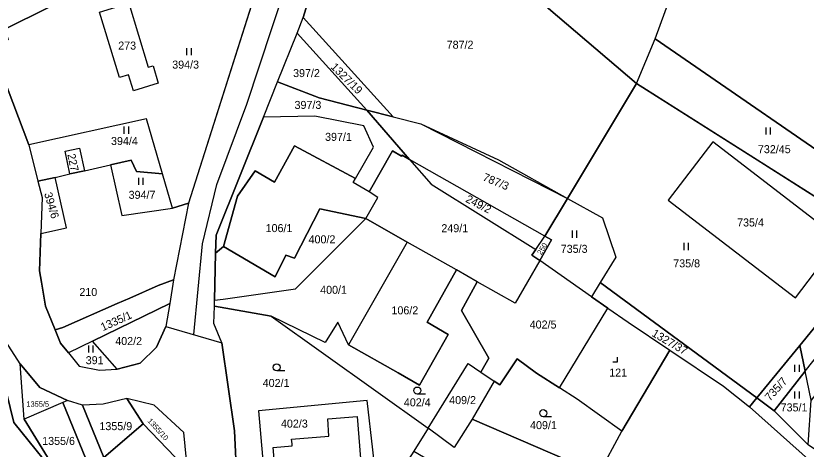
# Model space of a CAD drawing. Extents: x -588699 to -585793, y -1060280 to -1056731.
# Drawn here: x -587382.9 to -587215.1, y -1058478.9 to -1058386.9 of the extents above; entities that cross this region are included whole.
import ezdxf

# ---------------------------------------------------------------- set-up
doc = ezdxf.new("R2010")
doc.units = 0
for name, color, linetype in [('Druh pozemku', 7, 'Continuous'), ('Lesy', 7, 'Continuous'), ('Parcela nároku', 7, 'Continuous'), ('Silnice', 7, 'Continuous')]:
    doc.layers.add(name, color=color, linetype=linetype)

msp = doc.modelspace()

# ---------------------------------------------------------------- linework, layer by layer
at = {"layer": 'Druh pozemku'}
for p, q in [((-587346.63, -1058393.75), (-587346.63, -1058395.25)), ((-587345.6, -1058395.25), (-587345.6, -1058393.75)), ((-587359.92, -1058410.44), (-587359.92, -1058411.94)), ((-587358.9, -1058411.94), (-587358.9, -1058410.44)), ((-587223.7, -1058410.62), (-587223.7, -1058412.12)), ((-587222.68, -1058412.12), (-587222.68, -1058410.62)), ((-587356.84, -1058421.32), (-587356.84, -1058422.82)), ((-587355.82, -1058422.82), (-587355.82, -1058421.32)), ((-587264.8, -1058432.52), (-587264.8, -1058434.02)), ((-587263.78, -1058434.02), (-587263.78, -1058432.52)), ((-587241.11, -1058435.15), (-587241.11, -1058436.65)), ((-587240.08, -1058436.65), (-587240.08, -1058435.15)), ((-587367.44, -1058456.92), (-587367.44, -1058458.42)), ((-587366.42, -1058458.42), (-587366.42, -1058456.92)), ((-587217.57, -1058460.99), (-587217.57, -1058462.49)), ((-587216.55, -1058462.49), (-587216.55, -1058460.99)), ((-587325.74, -1058462.31), (-587327.49, -1058462.31)), ((-587295.89, -1058467.23), (-587297.64, -1058467.23)), ((-587217.57, -1058466.65), (-587217.57, -1058468.15)), ((-587216.55, -1058468.15), (-587216.55, -1058466.65)), ((-587269.16, -1058472.04), (-587270.91, -1058472.04))]:
    msp.add_line(p, q, dxfattribs=at)
msp.add_lwpolyline([(-587256.14, -1058460.36), (-587255.14, -1058460.36), (-587255.14, -1058459.36)], dxfattribs=at)
for centre in [(-587327.49, -1058461.56), (-587297.64, -1058466.48), (-587270.91, -1058471.29)]:
    msp.add_circle(centre, 0.75, dxfattribs=at)
at = {"layer": 'Lesy'}
for p, q in [((-587331.42, -1058380.14), (-587346.22, -1058426.7)), ((-587330.29, -1058408.43), (-587327.29, -1058400.96)), ((-587327.29, -1058400.96), (-587318.46, -1058404.36)), ((-587265.77, -1058425.67), (-587251.12, -1058401.27)), ((-587251.12, -1058401.27), (-587224.75, -1058418)), ((-587318.46, -1058404.36), (-587308.39, -1058406.92)), ((-587308.39, -1058406.92), (-587302.8, -1058408.34)), ((-587340.35, -1058433.51), (-587330.29, -1058408.43)), ((-587302.8, -1058408.34), (-587296.9, -1058409.84)), ((-587296.9, -1058409.84), (-587265.77, -1058425.67)), ((-587224.75, -1058418), (-587198.38, -1058434.72)), ((-587346.22, -1058426.7), (-587349.42, -1058442.96)), ((-587340.44, -1058437.31), (-587340.35, -1058433.51)), ((-587340.69, -1058447.31), (-587340.44, -1058437.31)), ((-587349.42, -1058442.96), (-587350.19, -1058447.97)), ((-587340.72, -1058448.59), (-587340.69, -1058447.31)), ((-587350.19, -1058447.97), (-587351.04, -1058452.87)), ((-587340.81, -1058452.21), (-587340.72, -1058448.59)), ((-587339.12, -1058456.34), (-587340.81, -1058452.21)), ((-587351.04, -1058452.87), (-587339.12, -1058456.34))]:
    msp.add_line(p, q, dxfattribs=at)
at = {"layer": 'Parcela nároku'}
for points in [[(-587093.47, -1058042.85), (-587083.2, -1058085.63), (-587087.45, -1058131.23), (-587096.95, -1058176.54), (-587108.49, -1058212.36), (-587125.77, -1058278.15), (-587153.1, -1058357.53), (-587158, -1058368.22), (-587193.45, -1058428.69), (-587200.12, -1058424.25), (-587247.18, -1058391.8), (-587222.83, -1058325.23), (-587191.01, -1058241.74), (-587172.24, -1058142), (-587169.7, -1058107.61), (-587162.67, -1058067.38), (-587154.26, -1057976.54), (-587133.01, -1057983.57), (-587113.33, -1057983.29)], [(-587276.47, -1058329.09), (-587305.21, -1058329.77), (-587310.52, -1058350.52), (-587251.12, -1058401.27), (-587247.18, -1058391.8), (-587222.83, -1058325.23), (-587257.35, -1058309.41), (-587256.3, -1058313.12), (-587257.19, -1058334)], [(-587339.77, -1058367.55), (-587331.42, -1058380.14), (-587356.28, -1058375.76), (-587357.67, -1058376.01), (-587385.16, -1058389.77), (-587384.46, -1058391.96), (-587388.17, -1058393.12), (-587397.44, -1058368.8), (-587402.65, -1058360.88), (-587381.04, -1058350.43), (-587356.6, -1058343.11), (-587349.38, -1058356.81)], [(-587251.12, -1058401.27), (-587310.52, -1058350.52), (-587321.89, -1058387.26), (-587302.8, -1058408.34), (-587296.9, -1058409.84), (-587280.43, -1058417.52), (-587265.77, -1058425.67)], [(-587356.28, -1058375.76), (-587331.42, -1058380.14), (-587346.22, -1058426.7), (-587349.61, -1058427.76), (-587351.74, -1058420.48), (-587355.15, -1058408.8), (-587380.1, -1058414.29), (-587388.17, -1058393.12), (-587384.46, -1058391.96), (-587385.16, -1058389.77), (-587357.67, -1058376.01)], [(-587365.1, -1058386.16), (-587358.89, -1058384.25), (-587354.74, -1058397.84), (-587353.74, -1058397.52), (-587352.63, -1058401.24), (-587357.9, -1058402.85), (-587358.92, -1058399.44), (-587360.87, -1058400.03)], [(-587352.63, -1058401.24), (-587357.9, -1058402.85), (-587358.92, -1058399.44), (-587360.87, -1058400.03), (-587365.1, -1058386.16), (-587358.89, -1058384.25), (-587354.74, -1058397.84), (-587353.74, -1058397.52)], [(-587321.89, -1058387.26), (-587302.8, -1058408.34), (-587308.39, -1058406.92), (-587323.13, -1058390.6)], [(-587327.29, -1058400.96), (-587323.13, -1058390.6), (-587308.39, -1058406.92), (-587318.46, -1058404.36)], [(-587200.12, -1058424.25), (-587193.45, -1058428.69), (-587198.38, -1058434.72), (-587251.12, -1058401.27), (-587247.18, -1058391.8)], [(-587311.25, -1058422.28), (-587310.76, -1058421.44), (-587306.91, -1058414.8), (-587308.98, -1058410.25), (-587319.37, -1058408.22), (-587330.29, -1058408.43), (-587327.29, -1058400.96), (-587318.46, -1058404.36), (-587308.39, -1058406.92), (-587299.28, -1058417.39), (-587300.89, -1058416.48), (-587300.99, -1058416.73), (-587302.88, -1058415.59), (-587307.87, -1058424.31)], [(-587251.12, -1058401.27), (-587265.77, -1058425.67), (-587258.32, -1058429.81), (-587255.52, -1058438.13), (-587258.81, -1058443.53), (-587225.6, -1058468.06), (-587216.48, -1058456.91), (-587202.3, -1058439.56), (-587198.38, -1058434.72)], [(-587302.8, -1058408.34), (-587296.9, -1058409.84), (-587280.43, -1058417.52), (-587265.77, -1058425.67), (-587270.58, -1058433.67), (-587299.28, -1058417.39), (-587308.39, -1058406.92)], [(-587371.39, -1058420.44), (-587372.38, -1058415.65), (-587369.36, -1058415), (-587368.3, -1058419.8), (-587362.78, -1058418.57), (-587358.39, -1058417.59), (-587357.25, -1058419.97), (-587351.74, -1058420.48), (-587355.15, -1058408.8), (-587380.1, -1058414.29), (-587378.15, -1058422.05), (-587374.53, -1058421.23)], [(-587308.98, -1058410.25), (-587319.37, -1058408.22), (-587330.29, -1058408.43), (-587340.35, -1058433.51), (-587340.44, -1058437.31), (-587338.8, -1058435.86), (-587335.78, -1058425.19), (-587332.04, -1058419.86), (-587327.95, -1058422.25), (-587323.72, -1058414.5), (-587310.76, -1058421.44), (-587306.91, -1058414.8)], [(-587207.96, -1058434.4), (-587234.94, -1058413.66), (-587244.39, -1058426.04), (-587217.34, -1058446.81)], [(-587244.39, -1058426.04), (-587217.34, -1058446.81), (-587207.96, -1058434.4), (-587234.94, -1058413.66)], [(-587369.36, -1058415), (-587368.3, -1058419.8), (-587371.39, -1058420.44), (-587372.38, -1058415.65)], [(-587335.78, -1058425.19), (-587338.8, -1058435.86), (-587327.82, -1058442.34), (-587325.54, -1058437.76), (-587323.7, -1058438.39), (-587318.31, -1058427.88), (-587308.54, -1058429.98), (-587305.99, -1058425.46), (-587307.87, -1058424.31), (-587311.25, -1058422.28), (-587310.76, -1058421.44), (-587323.72, -1058414.5), (-587327.95, -1058422.25), (-587332.04, -1058419.86)], [(-587302.88, -1058415.59), (-587300.99, -1058416.73), (-587300.89, -1058416.48), (-587299.28, -1058417.39), (-587294.7, -1058422.66), (-587272.52, -1058436.53), (-587273.31, -1058437.7), (-587271.67, -1058438.85), (-587276.84, -1058447.95), (-587284.92, -1058443.38), (-587289.33, -1058440.87), (-587299.78, -1058434.95), (-587308.54, -1058429.98), (-587305.99, -1058425.46), (-587307.87, -1058424.31)], [(-587270.58, -1058433.67), (-587299.28, -1058417.39), (-587294.7, -1058422.66), (-587272.52, -1058436.53)], [(-587349.61, -1058427.76), (-587346.22, -1058426.7), (-587349.42, -1058442.96), (-587352.63, -1058444.18), (-587358.63, -1058446.83), (-587361.33, -1058448.02), (-587372.91, -1058453.12), (-587374.51, -1058453.59), (-587376.58, -1058448.57), (-587377.44, -1058443.45), (-587377.84, -1058441.07), (-587377.58, -1058433.11), (-587372.11, -1058431.9), (-587374.53, -1058421.23), (-587371.39, -1058420.44), (-587368.3, -1058419.8), (-587362.78, -1058418.57), (-587360.35, -1058429.28)], [(-587358.39, -1058417.59), (-587362.78, -1058418.57), (-587360.35, -1058429.28), (-587349.61, -1058427.76), (-587351.74, -1058420.48), (-587357.25, -1058419.97)], [(-587374.53, -1058421.23), (-587378.15, -1058422.05), (-587377.29, -1058425.5), (-587377.58, -1058433.11), (-587372.11, -1058431.9)], [(-587258.32, -1058429.81), (-587255.52, -1058438.13), (-587258.81, -1058443.53), (-587260.66, -1058446.56), (-587271.67, -1058438.85), (-587269.17, -1058434.46), (-587270.58, -1058433.67), (-587265.77, -1058425.67)], [(-587325.54, -1058437.76), (-587327.82, -1058442.34), (-587338.8, -1058435.86), (-587340.44, -1058437.31), (-587340.69, -1058447.31), (-587338.86, -1058447.05), (-587323.5, -1058444.86), (-587308.54, -1058429.98), (-587318.31, -1058427.88), (-587323.7, -1058438.39)], [(-587340.72, -1058448.59), (-587340.69, -1058447.31), (-587338.86, -1058447.05), (-587323.5, -1058444.86), (-587308.54, -1058429.98), (-587299.78, -1058434.95), (-587312.22, -1058456.77), (-587314.48, -1058451.96), (-587317.22, -1058456.3), (-587328.68, -1058450.7)], [(-587273.31, -1058437.7), (-587272.52, -1058436.53), (-587270.58, -1058433.67), (-587269.17, -1058434.46), (-587271.67, -1058438.85)], [(-587291.08, -1058454.56), (-587295.58, -1058451.95), (-587289.33, -1058440.87), (-587299.78, -1058434.95), (-587312.22, -1058456.77), (-587301.74, -1058462.75), (-587297.2, -1058465.35)], [(-587276.84, -1058447.95), (-587284.92, -1058443.38), (-587288.25, -1058449.49), (-587282.49, -1058459.63), (-587284.15, -1058462.56), (-587281.31, -1058464.48), (-587280.13, -1058465.27), (-587276.48, -1058459.78), (-587272.34, -1058462.77), (-587267.49, -1058465.87), (-587257.21, -1058448.96), (-587260.66, -1058446.56), (-587271.67, -1058438.85)], [(-587387.17, -1058457.65), (-587383.27, -1058473.29), (-587372.32, -1058486.82), (-587381.11, -1058472.57), (-587381.9, -1058460.82), (-587385.63, -1058455.07), (-587388.15, -1058446.85), (-587387.94, -1058443.52), (-587387.62, -1058440.82), (-587391.11, -1058441.15), (-587390.46, -1058443.87), (-587387.83, -1058454.88)], [(-587282.49, -1058459.63), (-587288.25, -1058449.49), (-587284.92, -1058443.38), (-587289.33, -1058440.87), (-587295.58, -1058451.95), (-587291.08, -1058454.56), (-587297.2, -1058465.35), (-587301.74, -1058462.75), (-587312.22, -1058456.77), (-587314.48, -1058451.96), (-587317.22, -1058456.3), (-587328.68, -1058450.7), (-587295.33, -1058474.5), (-587286.87, -1058460.73), (-587284.15, -1058462.56)], [(-587199.2, -1058441.97), (-587202.3, -1058439.56), (-587216.48, -1058456.91), (-587215.32, -1058462.4), (-587210.18, -1058455.88)], [(-587366.84, -1058493.28), (-587369.43, -1058490.39), (-587372.32, -1058486.82), (-587383.27, -1058473.29), (-587387.17, -1058457.65), (-587399.19, -1058455.85), (-587399.62, -1058453.38), (-587401.07, -1058444.99), (-587390.46, -1058443.87), (-587391.11, -1058441.15), (-587404.22, -1058442.38), (-587420.9, -1058447.74), (-587445.16, -1058450.74), (-587438.44, -1058459.33), (-587434.17, -1058464.54), (-587411.26, -1058526.15), (-587394.79, -1058547.38), (-587353.18, -1058527.95), (-587356.59, -1058522.48), (-587360.11, -1058509.24), (-587363.28, -1058495.79)], [(-587361.33, -1058448.02), (-587358.63, -1058446.83), (-587352.63, -1058444.18), (-587349.42, -1058442.96), (-587350.19, -1058447.97), (-587366.58, -1058456), (-587371.67, -1058458.49), (-587373.36, -1058456.39), (-587374.51, -1058453.59), (-587372.91, -1058453.12)], [(-587225.6, -1058468.06), (-587258.81, -1058443.53), (-587260.66, -1058446.56), (-587257.21, -1058448.96), (-587252.86, -1058451.98), (-587244.04, -1058457.89), (-587232.65, -1058465.52), (-587227.16, -1058469.96)], [(-587366.58, -1058456), (-587350.19, -1058447.97), (-587351.04, -1058452.87), (-587353.03, -1058457.29), (-587356.46, -1058460.67), (-587361.32, -1058461.93)], [(-587328.68, -1058450.7), (-587295.33, -1058474.5), (-587298.4, -1058479.32), (-587310.04, -1058497.61), (-587314.4, -1058505.87), (-587324.56, -1058502.36), (-587335.45, -1058496.02), (-587336.43, -1058475.04), (-587339.12, -1058456.34), (-587340.81, -1058452.21), (-587340.72, -1058448.59)], [(-587267.49, -1058465.87), (-587257.21, -1058448.96), (-587252.86, -1058451.98), (-587244.04, -1058457.89), (-587254.23, -1058475.11), (-587263.71, -1058468.29)], [(-587361.32, -1058461.93), (-587366.58, -1058456), (-587371.67, -1058458.49), (-587369.4, -1058461.3), (-587365.12, -1058462.15)], [(-587215.32, -1058462.4), (-587210.18, -1058455.88), (-587210.39, -1058463.77), (-587214.03, -1058468.54)], [(-587216.48, -1058456.91), (-587225.6, -1058468.06), (-587221.93, -1058470.77), (-587215.32, -1058462.4)], [(-587213.4, -1058486.33), (-587210.26, -1058492.43), (-587217.76, -1058506.98), (-587219.41, -1058506.08), (-587241.65, -1058493.95), (-587258.72, -1058484.38), (-587259.1, -1058484.17), (-587254.23, -1058475.11), (-587244.04, -1058457.89), (-587232.65, -1058465.52), (-587227.16, -1058469.96), (-587213.95, -1058481.71)], [(-587381.9, -1058460.82), (-587377.76, -1058465.86), (-587371.87, -1058468.56), (-587372.91, -1058469.01), (-587381.11, -1058472.57)], [(-587284.15, -1058462.56), (-587281.31, -1058464.48), (-587285.98, -1058472.53), (-587289.85, -1058478.55), (-587295.33, -1058474.5), (-587286.87, -1058460.73)], [(-587254.23, -1058475.11), (-587263.71, -1058468.29), (-587267.49, -1058465.87), (-587272.34, -1058462.77), (-587276.48, -1058459.78), (-587280.13, -1058465.27), (-587281.31, -1058464.48), (-587285.98, -1058472.53), (-587259.1, -1058484.17)], [(-587215.32, -1058462.4), (-587221.93, -1058470.77), (-587214.67, -1058478.01), (-587214.03, -1058468.54)], [(-587372.91, -1058469.01), (-587381.11, -1058472.57), (-587372.32, -1058486.82), (-587366.59, -1058484.48)], [(-587368.7, -1058469.57), (-587371.87, -1058468.56), (-587372.91, -1058469.01), (-587366.59, -1058484.48), (-587363.52, -1058489.79), (-587354.76, -1058499.12), (-587352.83, -1058503.74), (-587348.78, -1058513), (-587343.3, -1058521.88), (-587341.53, -1058526.14), (-587339.1, -1058537.7), (-587334.98, -1058535.14), (-587338.75, -1058525.9), (-587346.27, -1058511.51), (-587351.06, -1058498.02), (-587354.38, -1058493.93), (-587359.88, -1058486.64), (-587364.16, -1058480.69)], [(-587359.3, -1058468.16), (-587364.35, -1058469.37), (-587368.7, -1058469.57), (-587364.16, -1058480.69), (-587355.85, -1058473.53)], [(-587353.49, -1058469.57), (-587359.3, -1058468.16), (-587355.85, -1058473.53), (-587347.32, -1058482.43), (-587346.4, -1058483.39), (-587347.22, -1058475.38)], [(-587329.16, -1058495.87), (-587305.86, -1058489.55), (-587308.29, -1058468.6), (-587331.33, -1058470.78)], [(-587305.86, -1058489.55), (-587308.29, -1058468.6), (-587331.33, -1058470.78), (-587329.16, -1058495.87)], [(-587225.6, -1058468.06), (-587227.16, -1058469.96), (-587213.95, -1058481.71), (-587210.64, -1058483.94), (-587205.14, -1058487.64), (-587199.74, -1058490.68), (-587186.25, -1058498.36), (-587175.33, -1058500.5), (-587170.32, -1058501.58), (-587165.67, -1058502.67), (-587130.85, -1058513.89), (-587130.11, -1058511.95), (-587163.61, -1058500.22), (-587189.74, -1058492.88), (-587210.2, -1058481.04), (-587214.67, -1058478.01), (-587221.93, -1058470.77)], [(-587324.32, -1058476.81), (-587316.39, -1058476.18), (-587316.63, -1058472.49), (-587310.44, -1058471.96), (-587309.12, -1058488.07), (-587314.9, -1058488.53), (-587314.88, -1058488.83), (-587321.85, -1058489.4), (-587323.55, -1058491.76), (-587325.8, -1058489.82), (-587326.21, -1058483.46), (-587327.84, -1058483.54), (-587328.27, -1058478.58), (-587324.21, -1058478.19), (-587324.18, -1058477.77)], [(-587325.8, -1058489.82), (-587326.21, -1058483.46), (-587327.84, -1058483.54), (-587328.27, -1058478.58), (-587324.21, -1058478.19), (-587324.18, -1058477.77), (-587324.32, -1058476.81), (-587316.39, -1058476.18), (-587316.63, -1058472.49), (-587310.44, -1058471.96), (-587309.12, -1058488.07), (-587314.9, -1058488.53), (-587314.88, -1058488.83), (-587321.85, -1058489.4), (-587323.55, -1058491.76)], [(-587289.85, -1058478.55), (-587295.33, -1058474.5), (-587298.4, -1058479.32), (-587286.1, -1058486.55), (-587270.51, -1058495.22), (-587266.46, -1058497.47), (-587260.05, -1058485.93), (-587259.1, -1058484.17), (-587285.98, -1058472.53)], [(-587355.85, -1058473.53), (-587364.16, -1058480.69), (-587359.88, -1058486.64), (-587357.64, -1058484.85), (-587354.06, -1058488.43), (-587347.32, -1058482.43)]]:
    msp.add_lwpolyline(points, close=True, dxfattribs=at)
for points in [[(-587331.42, -1058380.14), (-587346.22, -1058426.7), (-587349.42, -1058442.96), (-587350.19, -1058447.97), (-587351.04, -1058452.87), (-587339.12, -1058456.34), (-587340.81, -1058452.21), (-587340.72, -1058448.59), (-587340.69, -1058447.31), (-587340.44, -1058437.31), (-587340.35, -1058433.51), (-587330.29, -1058408.43), (-587327.29, -1058400.96), (-587323.13, -1058390.6), (-587321.89, -1058387.26), (-587310.52, -1058350.52)], [(-587388.17, -1058393.12), (-587380.1, -1058414.29), (-587378.15, -1058422.05), (-587377.29, -1058425.5), (-587377.58, -1058433.11), (-587377.84, -1058441.07), (-587377.44, -1058443.45), (-587376.58, -1058448.57), (-587374.51, -1058453.59), (-587373.36, -1058456.39), (-587371.67, -1058458.49), (-587369.4, -1058461.3), (-587365.12, -1058462.15), (-587361.32, -1058461.93), (-587356.46, -1058460.67), (-587353.03, -1058457.29), (-587351.04, -1058452.87), (-587339.12, -1058456.34), (-587336.43, -1058475.04), (-587335.45, -1058496.02)], [(-587197.27, -1058559.81), (-587224.85, -1058557.57), (-587228.38, -1058557.34), (-587239.8, -1058556.34), (-587246.25, -1058555.77), (-587261.44, -1058554.03), (-587285.68, -1058549.28), (-587291.79, -1058548.2), (-587319.05, -1058540.32), (-587327.61, -1058533.86), (-587330.02, -1058532.05), (-587342.59, -1058516.57), (-587344.77, -1058499.48), (-587346.07, -1058486.64), (-587346.4, -1058483.39), (-587347.22, -1058475.38), (-587353.49, -1058469.57), (-587359.3, -1058468.16), (-587364.35, -1058469.37), (-587368.7, -1058469.57), (-587371.87, -1058468.56), (-587377.76, -1058465.86), (-587381.9, -1058460.82), (-587385.63, -1058455.07)]]:
    msp.add_lwpolyline(points, dxfattribs=at)
at = {"layer": 'Silnice'}
msp.add_lwpolyline([(-587345.08, -1058454.6), (-587343.22, -1058435.34), (-587340.2, -1058422.73), (-587333.83, -1058405.7), (-587323.03, -1058372.85), (-587310.8, -1058335.66), (-587304.81, -1058309.03), (-587295.59, -1058255.42), (-587289.86, -1058202.05), (-587287.36, -1058153.18), (-587282.38, -1058126.49), (-587275.7, -1058090.71), (-587265.43, -1058067.39), (-587238.5, -1058030.49), (-587225.54, -1058012.73), (-587221.55, -1057994.83), (-587230.27, -1057964.15), (-587260.19, -1057868.4), (-587294.78, -1057755.78)], dxfattribs=at)

# ---------------------------------------------------------------- texts
at = {"layer": 'Parcela nároku'}
for s, height, p in [('787/2', 1.7, (-587291.41, -1058393.9)), ('273', 1.7, (-587361.12, -1058394.08)), ('394/3', 1.7, (-587349.66, -1058398.12)), ('397/2', 1.7, (-587324.01, -1058399.92)), ('397/3', 1.7, (-587323.7, -1058406.68)), ('397/1', 1.7, (-587317.22, -1058413.46)), ('394/4', 1.7, (-587362.65, -1058414.34)), ('732/45', 1.7, (-587225.35, -1058416.08)), ('394/7', 1.7, (-587358.91, -1058425.77)), ('735/4', 1.7, (-587229.77, -1058431.64)), ('106/1', 1.7, (-587329.84, -1058432.84)), ('249/1', 1.7, (-587292.54, -1058432.86)), ('400/2', 1.7, (-587320.72, -1058435.22)), ('735/3', 1.7, (-587267.2, -1058437.24)), ('735/8', 1.7, (-587243.32, -1058440.32)), ('400/1', 1.7, (-587318.26, -1058445.94)), ('210', 1.7, (-587369.37, -1058446.41)), ('106/2', 1.7, (-587303.13, -1058450.3)), ('402/5', 1.7, (-587273.79, -1058453.31)), ('402/2', 1.7, (-587361.75, -1058456.82)), ('391', 1.7, (-587368.02, -1058460.89)), ('121', 1.7, (-587256.91, -1058463.52)), ('402/1', 1.7, (-587330.46, -1058465.72)), ('409/2', 1.7, (-587290.88, -1058469.36)), ('1355/5', 1.14, (-587380.61, -1058469.92)), ('402/4', 1.7, (-587300.5, -1058469.83)), ('735/1', 1.7, (-587220.53, -1058470.91)), ('402/3', 1.7, (-587326.58, -1058474.35)), ('1355/9', 1.7, (-587365.11, -1058474.89)), ('409/1', 1.7, (-587273.71, -1058474.68)), ('1355/6', 1.7, (-587377.26, -1058478.03))]:
    msp.add_text(s, height=height, dxfattribs=at).set_placement(p)
for s, height, rotation, p in [('1327/19', 1.7, 315.2913, (-587316.14, -1058397.92)), ('227', 1.7, 282.0051, (-587371.93, -1058416.37)), ('787/3', 1.7, 337.3349, (-587283.9, -1058421.8)), ('394/6', 1.7, 286.322, (-587376.87, -1058424.66)), ('249/2', 1.7, 332.7976, (-587287.54, -1058426.35)), ('250', 1.14, 58.6674, (-587271.33, -1058437.78)), ('1335/1', 1.7, 24.1519, (-587364.39, -1058453.89)), ('1327/37', 1.7, 329.5091, (-587248.03, -1058454.81)), ('735/7', 1.7, 47.5579, (-587222.81, -1058468.83)), ('1355/10', 1.14, 311.9617, (-587354.99, -1058472.99))]:
    msp.add_text(s, height=height, rotation=rotation, dxfattribs=at).set_placement(p)

doc.saveas('drawing.dxf')
